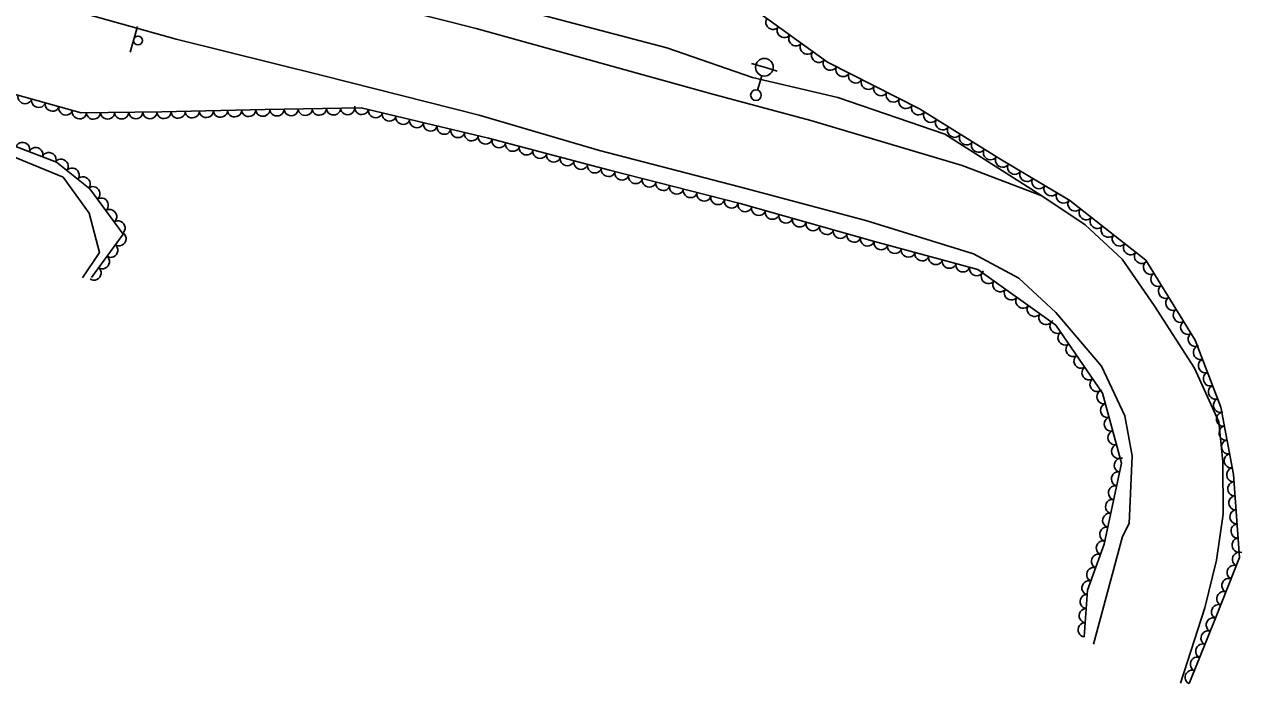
# Model space of a CAD drawing. Extents: x 1722896 to 1754269, y 648279 to 666297.
# Drawn here: x 1738779.9 to 1739124.7, y 649256.7 to 649443.4 of the extents above; entities that cross this region are included whole.
import ezdxf

# ---------------------------------------------------------------- set-up
doc = ezdxf.new("R2010")
doc.units = 0
for name, color, linetype in [('DESIGN - PUBLIC HEARING - Shapes', 7, 'Continuous'), ('SURVEY - CENTERLINE - Preliminary Text', 7, 'Continuous'), ('SURVEY - DTM - Breaklines', 7, 'Continuous'), ('SURVEY - VEGETATION - Features with Text', 7, 'Continuous')]:
    doc.layers.add(name, color=color, linetype=linetype)

msp = doc.modelspace()

# ---------------------------------------------------------------- linework, layer by layer
at = {"layer": 'DESIGN - PUBLIC HEARING - Shapes'}
msp.add_line((1738809.9, 649435.56), (1738811.93, 649442.78), dxfattribs=at)
msp.add_circle((1738812.1, 649438.86), 1.25, dxfattribs=at)
at = {"layer": 'SURVEY - CENTERLINE - Preliminary Text'}
for points in [[(1738744, 649485.85), (1738780.75, 649475.83), (1738824.75, 649464.09), (1738865.99, 649452.96), (1738907.91, 649442.24), (1738974.52, 649423.75), (1739002.63, 649416.19), (1739045.53, 649403.47), (1739068.03, 649394.84), (1739080.3, 649386.61), (1739090.81, 649376.97), (1739099.87, 649363.82), (1739111.29, 649346.08), (1739118.24, 649330.84), (1739119.34, 649319.5), (1739119.47, 649304.67), (1739117.55, 649291.69), (1739114.28, 649278.21), (1739107.38, 649256.87)], [(1738796.4, 649371.66), (1738801.2, 649378.85), (1738798.25, 649389.97), (1738790.88, 649400.19), (1738772.18, 649407.76), (1738737.89, 649419.7), (1738706.59, 649425.83), (1738680.54, 649433.1), (1738661.02, 649441.06), (1738653.06, 649447.47), (1738651.29, 649457.24), (1738652.21, 649466.6), (1738657.77, 649475.03), (1738667.48, 649480.88)], [(1738780.75, 649475.83), (1738813.31, 649471.49), (1738856.89, 649460.82), (1738898.16, 649451.35), (1738924.47, 649446.62), (1738961.84, 649436.74), (1738986.15, 649428.37), (1739010.29, 649422.69), (1739040.6, 649412.38), (1739068.03, 649394.84)], [(1738777.94, 649451.86), (1738822.89, 649439.24), (1738864.31, 649428.99), (1738908.67, 649417.68), (1738942.76, 649407.67), (1738982.46, 649397.38), (1739018.27, 649387.86), (1739048.74, 649378.45), (1739061.54, 649371.55), (1739072.07, 649361.84), (1739085.01, 649346.58), (1739091.62, 649332.53), (1739093.63, 649321.27), (1739092.79, 649302.07), (1739090.93, 649298.41), (1739082.67, 649267.91)]]:
    msp.add_lwpolyline(points, dxfattribs=at)
at = {"layer": 'SURVEY - DTM - Breaklines'}
for p, q in [((1738989.49, 649431.28), (1738985.89, 649432.36)), ((1738987.54, 649424.82), (1738988.77, 649428.89)), ((1738989.49, 649431.28), (1738993.08, 649430.2))]:
    msp.add_line(p, q, dxfattribs=at)
for centre, radius in [((1738989.49, 649431.28), 2.5), ((1738987.11, 649423.38), 1.5)]:
    msp.add_circle(centre, radius, dxfattribs=at)
at = {"layer": 'SURVEY - VEGETATION - Features with Text'}
for points in [[(1739109.79, 649256.71), (1739117.46, 649275.71), (1739124.09, 649292.4), (1739122.31, 649315.96), (1739118.78, 649335.01), (1739111.51, 649354.03), (1739097.5, 649376.64), (1739076, 649393.59), (1739056.19, 649405.3), (1739033.45, 649419.51), (1739007.36, 649432.71), (1738987.46, 649447.08), (1738972.07, 649452.89), (1738945.67, 649463.44), (1738920.01, 649474.62), (1738897.26, 649488.12), (1738871.77, 649501.64), (1738847.2, 649507.24), (1738833.78, 649505), (1738817.69, 649515.81), (1738795.3, 649521.29), (1738767.81, 649523.39)], [(1739080.07, 649269.97), (1739081.05, 649283.15), (1739085.74, 649296.17), (1739090.6, 649319.15), (1739085.28, 649338.97), (1739072.04, 649358.23), (1739049.93, 649374.04), (1739020.68, 649381.97), (1738982.65, 649392.65), (1738945.66, 649402.11), (1738911.32, 649411.18), (1738875.34, 649419.8), (1738847.99, 649419.29), (1738818.8, 649418.62), (1738796.02, 649418.42), (1738769.89, 649425.69)], [(1738758.46, 649416.11), (1738789.01, 649404.44), (1738798.42, 649396.87), (1738807.85, 649384.03), (1738798.88, 649371.77)]]:
    msp.add_lwpolyline(points, dxfattribs=at)
for centre, major_axis in [((1738991.84, 649443.92), (-1.62, 1.17)), ((1738995.08, 649441.58), (-1.62, 1.17)), ((1738998.33, 649439.24), (-1.62, 1.17)), ((1739001.57, 649436.9), (-1.62, 1.17)), ((1739004.81, 649434.55), (-1.62, 1.17)), ((1739008.12, 649432.33), (-1.78, 0.9)), ((1739011.69, 649430.52), (-1.78, 0.9)), ((1739015.26, 649428.71), (-1.78, 0.9)), ((1739018.83, 649426.91), (-1.78, 0.9)), ((1739022.4, 649425.1), (-1.78, 0.9)), ((1738780.08, 649422.86), (-1.93, 0.54)), ((1738783.93, 649421.78), (-1.93, 0.54)), ((1739025.97, 649423.3), (-1.78, 0.9)), ((1739029.54, 649421.49), (-1.78, 0.9)), ((1738787.79, 649420.71), (-1.93, 0.54)), ((1738791.64, 649419.64), (-1.93, 0.54)), ((1738795.49, 649418.56), (-1.93, 0.54)), ((1738799.47, 649418.45), (-2, -0.02)), ((1738803.47, 649418.48), (-2, -0.02)), ((1738807.47, 649418.52), (-2, -0.02)), ((1738811.47, 649418.56), (-2, -0.02)), ((1738815.47, 649418.59), (-2, -0.02)), ((1738819.47, 649418.64), (-2, -0.05)), ((1738823.47, 649418.73), (-2, -0.05)), ((1738827.47, 649418.82), (-2, -0.05)), ((1738831.47, 649418.91), (-2, -0.05)), ((1738835.47, 649419), (-2, -0.05)), ((1738839.47, 649419.1), (-2, -0.05)), ((1738843.46, 649419.19), (-2, -0.05)), ((1738847.46, 649419.28), (-2, -0.05)), ((1738851.46, 649419.36), (-2, -0.04)), ((1738855.46, 649419.43), (-2, -0.04)), ((1738859.46, 649419.5), (-2, -0.04)), ((1738863.46, 649419.58), (-2, -0.04)), ((1738867.46, 649419.65), (-2, -0.04)), ((1738871.46, 649419.73), (-2, -0.04)), ((1738875.46, 649419.77), (-1.94, 0.47)), ((1738879.35, 649418.84), (-1.94, 0.47)), ((1738883.24, 649417.9), (-1.94, 0.47)), ((1739033.11, 649419.68), (-1.78, 0.9)), ((1739036.52, 649417.59), (-1.7, 1.06)), ((1738887.13, 649416.97), (-1.94, 0.47)), ((1738891.01, 649416.04), (-1.94, 0.47)), ((1738894.9, 649415.11), (-1.94, 0.47)), ((1739039.91, 649415.47), (-1.7, 1.06)), ((1738898.79, 649414.18), (-1.94, 0.47)), ((1738902.68, 649413.24), (-1.94, 0.47)), ((1738906.57, 649412.31), (-1.94, 0.47)), ((1738910.46, 649411.38), (-1.94, 0.47)), ((1739043.3, 649413.35), (-1.7, 1.06)), ((1739046.69, 649411.23), (-1.7, 1.06)), ((1738779.44, 649408.1), (1.87, -0.71)), ((1738783.18, 649406.67), (1.87, -0.71)), ((1738914.34, 649410.38), (-1.93, 0.51)), ((1738918.2, 649409.36), (-1.93, 0.51)), ((1738922.07, 649408.34), (-1.93, 0.51)), ((1738925.94, 649407.32), (-1.93, 0.51)), ((1739050.08, 649409.11), (-1.7, 1.06)), ((1739053.48, 649406.99), (-1.7, 1.06)), ((1738786.91, 649405.24), (1.87, -0.71)), ((1738790.38, 649403.34), (1.56, -1.25)), ((1738929.81, 649406.29), (-1.93, 0.51)), ((1738933.67, 649405.27), (-1.93, 0.51)), ((1738937.54, 649404.25), (-1.93, 0.51)), ((1739056.88, 649404.89), (-1.72, 1.02)), ((1738793.49, 649400.83), (1.56, -1.25)), ((1738941.41, 649403.23), (-1.93, 0.51)), ((1738945.28, 649402.21), (-1.93, 0.51)), ((1738949.15, 649401.22), (-1.94, 0.5)), ((1739060.32, 649402.86), (-1.72, 1.02)), ((1739063.77, 649400.82), (-1.72, 1.02)), ((1738796.61, 649398.33), (1.56, -1.25)), ((1738799.41, 649395.52), (1.18, -1.61)), ((1738953.03, 649400.23), (-1.94, 0.5)), ((1738956.9, 649399.24), (-1.94, 0.5)), ((1738960.78, 649398.25), (-1.94, 0.5)), ((1738964.65, 649397.26), (-1.94, 0.5)), ((1739067.21, 649398.79), (-1.72, 1.02)), ((1739070.65, 649396.75), (-1.72, 1.02)), ((1738801.78, 649392.3), (1.18, -1.61)), ((1738968.53, 649396.26), (-1.94, 0.5)), ((1738972.4, 649395.27), (-1.94, 0.5)), ((1738976.28, 649394.28), (-1.94, 0.5)), ((1739074.1, 649394.71), (-1.72, 1.02)), ((1738804.15, 649389.07), (1.18, -1.61)), ((1738980.15, 649393.29), (-1.94, 0.5)), ((1738984.02, 649392.27), (-1.93, 0.54)), ((1738987.87, 649391.19), (-1.93, 0.54)), ((1738991.72, 649390.11), (-1.93, 0.54)), ((1739077.4, 649392.48), (-1.57, 1.24)), ((1739080.55, 649390.01), (-1.57, 1.24)), ((1738806.52, 649385.85), (1.18, -1.61)), ((1738995.57, 649389.03), (-1.93, 0.54)), ((1738999.43, 649387.94), (-1.93, 0.54)), ((1739003.28, 649386.86), (-1.93, 0.54)), ((1739083.69, 649387.53), (-1.57, 1.24)), ((1738806.81, 649382.62), (-1.18, -1.61)), ((1739007.13, 649385.78), (-1.93, 0.54)), ((1739010.98, 649384.7), (-1.93, 0.54)), ((1739014.83, 649383.62), (-1.93, 0.54)), ((1739086.83, 649385.05), (-1.57, 1.24)), ((1739089.97, 649382.57), (-1.57, 1.24)), ((1738804.45, 649379.39), (-1.18, -1.61)), ((1739018.68, 649382.54), (-1.93, 0.54)), ((1739022.54, 649381.47), (-1.93, 0.52)), ((1739026.4, 649380.42), (-1.93, 0.52)), ((1739093.11, 649380.1), (-1.57, 1.24)), ((1738802.09, 649376.16), (-1.18, -1.61)), ((1739030.26, 649379.38), (-1.93, 0.52)), ((1739034.12, 649378.33), (-1.93, 0.52)), ((1739037.98, 649377.28), (-1.93, 0.52)), ((1739096.25, 649377.62), (-1.57, 1.24)), ((1738799.73, 649372.93), (-1.18, -1.61)), ((1739041.84, 649376.23), (-1.93, 0.52)), ((1739045.7, 649375.19), (-1.93, 0.52)), ((1739049.56, 649374.14), (-1.93, 0.52)), ((1739098.77, 649374.59), (-1.05, 1.7)), ((1739052.87, 649371.93), (-1.63, 1.16)), ((1739056.13, 649369.61), (-1.63, 1.16)), ((1739100.87, 649371.19), (-1.05, 1.7)), ((1739059.38, 649367.28), (-1.63, 1.16)), ((1739102.98, 649367.79), (-1.05, 1.7)), ((1739062.63, 649364.96), (-1.63, 1.16)), ((1739065.89, 649362.63), (-1.63, 1.16)), ((1739105.09, 649364.39), (-1.05, 1.7)), ((1739069.14, 649360.3), (-1.63, 1.16)), ((1739107.2, 649360.99), (-1.05, 1.7)), ((1739072.29, 649357.87), (-1.13, 1.65)), ((1739074.55, 649354.58), (-1.13, 1.65)), ((1739109.3, 649357.59), (-1.05, 1.7)), ((1739076.82, 649351.28), (-1.13, 1.65)), ((1739111.41, 649354.19), (-1.05, 1.7)), ((1739079.08, 649347.98), (-1.13, 1.65)), ((1739112.87, 649350.47), (-0.71, 1.87)), ((1739081.35, 649344.69), (-1.13, 1.65)), ((1739114.3, 649346.73), (-0.71, 1.87)), ((1739083.62, 649341.39), (-1.13, 1.65)), ((1739115.73, 649342.99), (-0.71, 1.87)), ((1739085.56, 649337.94), (-0.52, 1.93)), ((1739117.16, 649339.26), (-0.71, 1.87)), ((1739086.59, 649334.08), (-0.52, 1.93)), ((1739118.59, 649335.52), (-0.71, 1.87)), ((1739087.63, 649330.22), (-0.52, 1.93)), ((1739119.41, 649331.62), (-0.36, 1.97)), ((1739120.14, 649327.68), (-0.36, 1.97)), ((1739088.67, 649326.35), (-0.52, 1.93)), ((1739120.87, 649323.75), (-0.36, 1.97)), ((1739089.71, 649322.49), (-0.52, 1.93)), ((1739121.6, 649319.82), (-0.36, 1.97)), ((1739090.49, 649318.62), (0.41, 1.96)), ((1739089.66, 649314.71), (0.41, 1.96)), ((1739122.32, 649315.88), (-0.15, 1.99)), ((1739088.84, 649310.79), (0.41, 1.96)), ((1739122.62, 649311.89), (-0.15, 1.99)), ((1739088.01, 649306.88), (0.41, 1.96)), ((1739122.92, 649307.91), (-0.15, 1.99)), ((1739087.18, 649302.97), (0.41, 1.96)), ((1739123.22, 649303.92), (-0.15, 1.99)), ((1739086.35, 649299.05), (0.41, 1.96)), ((1739123.52, 649299.93), (-0.15, 1.99)), ((1739123.83, 649295.94), (-0.15, 1.99)), ((1739085.39, 649295.18), (0.68, 1.88)), ((1739123.93, 649291.98), (0.74, 1.86)), ((1739084.03, 649291.42), (0.68, 1.88)), ((1739082.67, 649287.65), (0.68, 1.88)), ((1739122.45, 649288.26), (0.74, 1.86)), ((1739081.32, 649283.89), (0.68, 1.88)), ((1739120.97, 649284.55), (0.74, 1.86)), ((1739080.81, 649279.95), (0.15, 1.99)), ((1739119.5, 649280.83), (0.74, 1.86)), ((1739080.52, 649275.96), (0.15, 1.99)), ((1739118.02, 649277.11), (0.74, 1.86)), ((1739080.22, 649271.97), (0.15, 1.99)), ((1739116.53, 649273.4), (0.75, 1.85)), ((1739115.03, 649269.69), (0.75, 1.85)), ((1739113.53, 649265.98), (0.75, 1.85)), ((1739112.04, 649262.27), (0.75, 1.85)), ((1739110.54, 649258.56), (0.75, 1.85))]:
    msp.add_ellipse(centre, major_axis=major_axis, ratio=0.940188, start_param=0, end_param=3.141593, dxfattribs=at)

doc.saveas('drawing.dxf')
